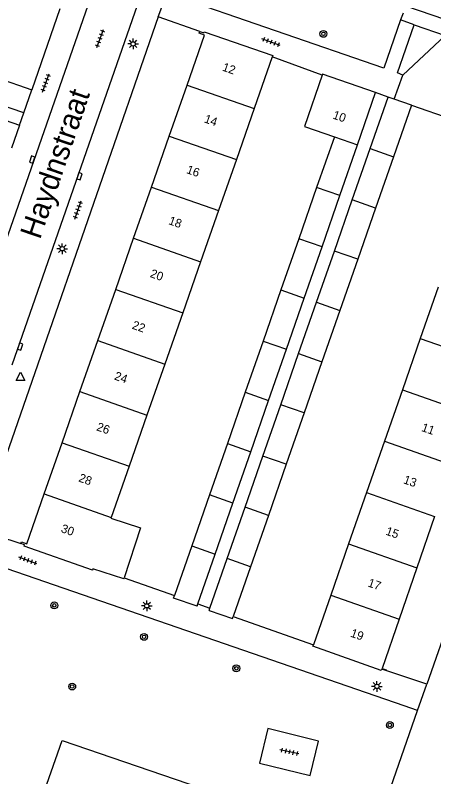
# Model space of a CAD drawing. Extents: x 132999 to 136000, y 398499 to 400501.
# Drawn here: x 133839.6 to 133888.3, y 399543.5 to 399632.1 of the extents above; entities that cross this region are included whole.
import ezdxf

# ---------------------------------------------------------------- set-up
doc = ezdxf.new("R2010")
doc.units = 0
for name, color, linetype in [('gg-afsc-muur', 7, 'Continuous'), ('gg-anno-huisnummerreeks BGT', 7, 'Continuous'), ('gg-anno-openbare ruimte label', 7, 'Continuous'), ('gg-bbg-bijgebouw', 7, 'Continuous'), ('gg-bbg-gedigitaliseerde bebouwing', 7, 'Continuous'), ('gg-bbg-gedigitaliseerde bijgebouw', 7, 'Continuous'), ('gg-bbg-hoofdgebouw', 7, 'Continuous'), ('gg-bbg-tussenscheiding', 7, 'Continuous'), ('gg-knt-verharding', 7, 'Continuous'), ('gt-grn-groengrens', 7, 'Continuous'), ('gt-grn-weggrens', 7, 'Continuous'), ('gt-symb-boom', 7, 'Continuous'), ('gt-symb-kolk', 7, 'Continuous'), ('gt-symb-lichtmast', 7, 'Continuous'), ('gt-symb-tegel verharding', 7, 'Continuous'), ('gt-symb-waterafsluiter', 7, 'Continuous')]:
    doc.layers.add(name, color=color, linetype=linetype)

# ---------------------------------------------------------------- blocks, each defined once
blk = doc.blocks.new('gt0-BOOM')
at = {"layer": 'gt-symb-boom'}
for radius in [0.4, 0.2]:
    blk.add_circle((0, 0), radius, dxfattribs=at)
blk = doc.blocks.new('gt0-TEG1')
at = {"layer": 'gt-symb-tegel verharding'}
for p, q in [((-1.125, 0), (1.125, 0)), ((-0.9, -0.25), (-0.9, 0.25)), ((-0.45, -0.25), (-0.45, 0.25)), ((0, -0.25), (0, 0.25)), ((0.45, -0.25), (0.45, 0.25)), ((0.9, -0.25), (0.9, 0.25))]:
    blk.add_line(p, q, dxfattribs=at)
blk = doc.blocks.new('gt0-LMAST')
at = {"layer": 'gt-symb-lichtmast'}
for p, q in [((-0.182, 0.173), (-0.447, 0.438)), ((-0.005, 0.246), (-0.005, 0.621)), ((0.172, 0.173), (0.437, 0.438)), ((-0.255, -0.004), (-0.63, -0.004)), ((-0.182, -0.181), (-0.447, -0.446)), ((-0.005, -0.254), (-0.005, -0.629)), ((0.437, -0.446), (0.172, -0.181)), ((0.245, -0.004), (0.62, -0.004))]:
    blk.add_line(p, q, dxfattribs=at)
blk.add_circle((-0.005, -0.004), 0.25, dxfattribs=at)
blk = doc.blocks.new('gt0-KOLK')
at = {"layer": 'gt-symb-kolk'}
blk.add_lwpolyline([(0, 0), (0.375, 0), (0.375, 0.4), (-0.375, 0.4), (-0.375, 0), (0, 0)], dxfattribs=at)
blk = doc.blocks.new('gt0-WAFSL')
at = {"layer": 'gt-symb-waterafsluiter'}
for p, q in [((-0.5, -0.333), (0, 0.667)), ((0, 0.667), (0.5, -0.333)), ((0.5, -0.333), (-0.5, -0.333))]:
    blk.add_line(p, q, dxfattribs=at)

msp = doc.modelspace()

# ---------------------------------------------------------------- linework, layer by layer
at = {"layer": 'gg-afsc-muur'}
for p, q in [((133844.758, 399632.849), (133841.484, 399623.424)), ((133875.261, 399625.108), (133869.457, 399627.259)), ((133885.65, 399621.63), (133892.182, 399619.372)), ((133852.237, 399566.622), (133858.074, 399564.547)), ((133864.915, 399562.115), (133874.239, 399558.801))]:
    msp.add_line(p, q, dxfattribs=at)
at = {"layer": 'gg-bbg-bijgebouw'}
for p, q in [((133875.31, 399625.25), (133875.261, 399625.108)), ((133840.549, 399620.732), (133841.484, 399623.424)), ((133880.842, 399616.578), (133882.93, 399622.57)), ((133883.659, 399622.318), (133882.93, 399622.57)), ((133885.65, 399621.63), (133883.659, 399622.318)), ((133885.65, 399621.63), (133883.561, 399615.633)), ((133840.057, 399619.315), (133839.122, 399616.623)), ((133877.319, 399611.103), (133879.377, 399617.027)), ((133878.76, 399610.601), (133880.842, 399616.578)), ((133883.561, 399615.633), (133881.478, 399609.654)), ((133875.251, 399605.151), (133877.319, 399611.103)), ((133876.686, 399604.65), (133878.76, 399610.601)), ((133881.478, 399609.654), (133879.403, 399603.701)), ((133873.178, 399599.184), (133875.251, 399605.151)), ((133874.607, 399598.684), (133876.686, 399604.65)), ((133879.403, 399603.701), (133877.324, 399597.732)), ((133871.106, 399593.222), (133873.178, 399599.184)), ((133872.53, 399592.722), (133874.607, 399598.684)), ((133877.324, 399597.732), (133875.247, 399591.769)), ((133869.033, 399587.256), (133871.106, 399593.222)), ((133870.451, 399586.757), (133872.53, 399592.722)), ((133875.247, 399591.769), (133873.167, 399585.801)), ((133866.96, 399581.289), (133869.033, 399587.256)), ((133868.373, 399580.791), (133870.451, 399586.757)), ((133873.167, 399585.801), (133871.088, 399579.834)), ((133864.888, 399575.323), (133866.96, 399581.289)), ((133866.294, 399574.826), (133868.373, 399580.791)), ((133871.088, 399579.834), (133869.009, 399573.867)), ((133862.815, 399569.356), (133864.888, 399575.323)), ((133864.216, 399568.861), (133866.294, 399574.826)), ((133869.009, 399573.867), (133866.931, 399567.901)), ((133860.806, 399563.576), (133862.815, 399569.356)), ((133862.202, 399563.08), (133864.216, 399568.861)), ((133866.931, 399567.901), (133864.915, 399562.115)), ((133860.712, 399563.304), (133860.806, 399563.576)), ((133862.11, 399562.817), (133862.202, 399563.08))]:
    msp.add_line(p, q, dxfattribs=at)
for points in [[(133860.712, 399563.304), (133857.973, 399564.258), (133858.074, 399564.547)], [(133862.11, 399562.817), (133864.83, 399561.87), (133864.915, 399562.115)]]:
    msp.add_lwpolyline(points, dxfattribs=at)
at = {"layer": 'gg-bbg-gedigitaliseerde bebouwing'}
for p, q in [((133869.457, 399627.259), (133867.361, 399621.26)), ((133867.361, 399621.26), (133865.279, 399615.301)), ((133865.279, 399615.301), (133863.203, 399609.36)), ((133863.203, 399609.36), (133861.123, 399603.406)), ((133861.123, 399603.406), (133859.044, 399597.456)), ((133859.044, 399597.456), (133856.964, 399591.502)), ((133856.964, 399591.502), (133854.882, 399585.544)), ((133854.882, 399585.544), (133852.802, 399579.592)), ((133852.802, 399579.592), (133850.72, 399573.634))]:
    msp.add_line(p, q, dxfattribs=at)
for points in [[(133875.261, 399625.108), (133873.21, 399619.162), (133876.685, 399617.959)], [(133850.72, 399573.634), (133850.689, 399573.544), (133854.141, 399572.413), (133852.237, 399566.622)]]:
    msp.add_lwpolyline(points, dxfattribs=at)
at = {"layer": 'gg-bbg-gedigitaliseerde bijgebouw'}
for p, q in [((133835.454, 399625.518), (133841.484, 399623.424)), ((133840.549, 399620.732), (133834.519, 399622.826)), ((133834.026, 399621.409), (133840.057, 399619.315)), ((133876.685, 399617.959), (133874.624, 399612.043)), ((133874.624, 399612.043), (133872.551, 399606.094)), ((133872.551, 399606.094), (133870.473, 399600.132)), ((133870.473, 399600.132), (133868.397, 399594.173)), ((133868.397, 399594.173), (133866.319, 399588.211)), ((133866.319, 399588.211), (133864.241, 399582.247)), ((133864.241, 399582.247), (133862.164, 399576.285)), ((133862.164, 399576.285), (133860.086, 399570.322)), ((133860.086, 399570.322), (133858.074, 399564.547))]:
    msp.add_line(p, q, dxfattribs=at)
at = {"layer": 'gg-bbg-hoofdgebouw'}
for p, q in [((133869.51, 399627.4), (133869.457, 399627.259)), ((133881.49, 399623.11), (133875.31, 399625.25)), ((133857.477, 399618.021), (133859.556, 399623.971)), ((133879.377, 399617.027), (133881.49, 399623.11)), ((133855.402, 399612.085), (133857.477, 399618.021)), ((133853.324, 399606.138), (133855.402, 399612.085)), ((133851.246, 399600.192), (133853.324, 399606.138)), ((133849.168, 399594.245), (133851.246, 399600.192)), ((133888.77, 399600.429), (133886.684, 399594.454)), ((133886.684, 399594.454), (133884.601, 399588.487)), ((133847.087, 399588.291), (133849.168, 399594.245)), ((133845.008, 399582.344), (133847.087, 399588.291)), ((133884.601, 399588.487), (133882.516, 399582.512)), ((133842.928, 399576.39), (133845.008, 399582.344)), ((133882.516, 399582.512), (133880.432, 399576.543)), ((133880.432, 399576.543), (133878.347, 399570.569)), ((133888.356, 399573.751), (133886.29, 399567.764)), ((133878.347, 399570.569), (133876.263, 399564.6)), ((133886.29, 399567.764), (133884.225, 399561.783)), ((133852.19, 399566.48), (133852.237, 399566.622)), ((133876.263, 399564.6), (133874.239, 399558.801)), ((133874.19, 399558.66), (133874.239, 399558.801))]:
    msp.add_line(p, q, dxfattribs=at)
for points in [[(133859.556, 399623.971), (133861.59, 399629.79), (133860.96, 399630.02), (133861.03, 399630.21)], [(133861.03, 399630.21), (133861.51, 399630.04), (133861.55, 399630.19), (133869.51, 399627.4)], [(133840.19, 399570.6), (133840.27, 399570.8), (133840.89, 399570.56), (133842.928, 399576.39)], [(133852.19, 399566.48), (133848.59, 399567.66), (133848.54, 399567.52), (133840.59, 399570.31), (133840.63, 399570.44), (133840.19, 399570.6)], [(133884.225, 399561.783), (133882.25, 399556.06), (133882.72, 399555.91), (133882.68, 399555.81)], [(133882.68, 399555.81), (133882.2, 399555.99), (133882.15, 399555.84), (133874.19, 399558.66)]]:
    msp.add_lwpolyline(points, dxfattribs=at)
at = {"layer": 'gg-bbg-tussenscheiding'}
for p, q in [((133859.556, 399623.971), (133867.361, 399621.26)), ((133857.477, 399618.021), (133865.279, 399615.301)), ((133876.685, 399617.959), (133879.377, 399617.027)), ((133880.842, 399616.578), (133883.561, 399615.633)), ((133855.402, 399612.085), (133863.203, 399609.36)), ((133877.319, 399611.103), (133874.624, 399612.043)), ((133881.478, 399609.654), (133878.76, 399610.601)), ((133853.324, 399606.138), (133861.123, 399603.406)), ((133875.251, 399605.151), (133872.551, 399606.094)), ((133879.403, 399603.701), (133876.686, 399604.65)), ((133851.246, 399600.192), (133859.044, 399597.456)), ((133870.473, 399600.132), (133873.178, 399599.184)), ((133874.607, 399598.684), (133877.324, 399597.732)), ((133886.684, 399594.454), (133894.551, 399591.699)), ((133849.168, 399594.245), (133856.964, 399591.502)), ((133868.397, 399594.173), (133871.106, 399593.222)), ((133872.53, 399592.722), (133875.247, 399591.769)), ((133847.087, 399588.291), (133854.882, 399585.544)), ((133866.319, 399588.211), (133869.033, 399587.256)), ((133884.601, 399588.487), (133892.488, 399585.72)), ((133873.167, 399585.801), (133870.451, 399586.757)), ((133845.008, 399582.344), (133852.802, 399579.592)), ((133864.241, 399582.247), (133866.96, 399581.289)), ((133882.516, 399582.512), (133890.42, 399579.731)), ((133871.088, 399579.834), (133868.373, 399580.791)), ((133842.928, 399576.39), (133850.72, 399573.634)), ((133864.888, 399575.323), (133862.164, 399576.285)), ((133880.432, 399576.543), (133888.356, 399573.751)), ((133869.009, 399573.867), (133866.294, 399574.826)), ((133878.347, 399570.569), (133886.29, 399567.764)), ((133860.086, 399570.322), (133862.815, 399569.356)), ((133866.931, 399567.901), (133864.216, 399568.861)), ((133876.263, 399564.6), (133884.225, 399561.783))]:
    msp.add_line(p, q, dxfattribs=at)
at = {"layer": 'gg-knt-verharding'}
for p, q in [((133850.48, 399640.48), (133834.699, 399595.067)), ((133839.176, 399591.405), (133855.64, 399638.67)), ((133856.2, 399631.91), (133841.821, 399590.487)), ((133861.03, 399630.21), (133856.2, 399631.91)), ((133884.678, 399632.347), (133884.4, 399631.55)), ((133885.98, 399631), (133889.571, 399629.749)), ((133883.659, 399622.318), (133884.67, 399625.13)), ((133909.654, 399618.043), (133887.447, 399554.227)), ((133841.821, 399590.487), (133835.47, 399572.19)), ((133835.47, 399572.19), (133840.19, 399570.6)), ((133884.812, 399551.692), (133835.38, 399568.788)), ((133887.447, 399554.227), (133882.68, 399555.81)), ((133876.882, 399523.917), (133886.349, 399551.162)), ((133886.349, 399551.162), (133884.812, 399551.692))]:
    msp.add_line(p, q, dxfattribs=at)
for points in [[(133884.4, 399631.55), (133882.44, 399625.94), (133857.22, 399634.66)], [(133884.975, 399633.197), (133901.862, 399627.403), (133904.699, 399626.414), (133911.695, 399623.933)], [(133884.67, 399625.13), (133884.03, 399625.4), (133885.98, 399631)], [(133867.963, 399545.021), (133873.864, 399543.604), (133874.85, 399547.613), (133868.928, 399549.062), (133867.963, 399545.021)], [(133841.672, 399538.182), (133845.012, 399547.694), (133863.929, 399541.179), (133860.614, 399531.619), (133841.672, 399538.182)]]:
    msp.add_lwpolyline(points, dxfattribs=at)
at = {"layer": 'gt-grn-groengrens'}
msp.add_line((133884.67, 399625.13), (133889.571, 399629.749), dxfattribs=at)
at = {"layer": 'gt-grn-weggrens'}
for p, q in [((133856.2, 399631.91), (133857.22, 399634.66)), ((133885.98, 399631), (133884.4, 399631.55)), ((133882.93, 399622.57), (133881.49, 399623.11)), ((133840.057, 399619.315), (133840.549, 399620.732)), ((133860.806, 399563.576), (133862.202, 399563.08)), ((133886.349, 399551.162), (133887.447, 399554.227))]:
    msp.add_line(p, q, dxfattribs=at)

# ---------------------------------------------------------------- block references
at = {"layer": 'gt-symb-boom'}
for p in [(133875.411, 399629.934), (133844.095, 399563.409), (133854.545, 399559.738), (133865.273, 399556.077), (133846.178, 399553.958), (133883.141, 399549.476)]:
    msp.add_blockref('gt0-BOOM', p, dxfattribs=at)
at = {"layer": 'gt-symb-kolk'}
for p, rotation in [((133841.705, 399615.238), 70.96692019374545), ((133846.845, 399613.433), -109.14137379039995), ((133839.935, 399593.596), -109.214311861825)]:
    msp.add_blockref('gt0-KOLK', p, dxfattribs=dict(at, rotation=rotation))
at = {"layer": 'gt-symb-lichtmast'}
for p in [(133853.277, 399628.775), (133845.03, 399604.927), (133854.867, 399563.354), (133881.642, 399553.978)]:
    msp.add_blockref('gt0-LMAST', p, dxfattribs=at)
at = {"layer": 'gt-symb-tegel verharding'}
for p, rotation in [((133849.44, 399629.389), 70.00710602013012), ((133869.313, 399628.96), 160.00710602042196), ((133843.103, 399624.222), 70.00710602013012), ((133846.855, 399609.427), 70.00710602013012), ((133841.025, 399568.625), 160.00710602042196), ((133871.444, 399546.355), 167.3531465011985)]:
    msp.add_blockref('gt0-TEG1', p, dxfattribs=dict(at, rotation=rotation))
at = {"layer": 'gt-symb-waterafsluiter'}
msp.add_blockref('gt0-WAFSL', (133840.152, 399589.897), dxfattribs=at)

# ---------------------------------------------------------------- texts
at = {"layer": 'gg-anno-huisnummerreeks BGT'}
for s, rotation, p in [('12', 340.7, (133863.567, 399625.676)), ('14', 340.7, (133861.46, 399619.65)), ('10', 340.9, (133876.416, 399620.104)), ('16', 340.7, (133859.396, 399613.742)), ('18', 340.7, (133857.319, 399607.8)), ('20', 340.7, (133855.169, 399601.647)), ('22', 340.7, (133853.068, 399595.636)), ('24', 340.7, (133850.999, 399589.716)), ('26', 340.7, (133848.931, 399583.799)), ('11', 341, (133886.744, 399583.722)), ('28', 340.7, (133846.852, 399577.85)), ('13', 341, (133884.644, 399577.637)), ('30', 340.7, (133844.793, 399571.957)), ('15', 341, (133882.579, 399571.653)), ('17', 341, (133880.5, 399565.632)), ('19', 341, (133878.481, 399559.783))]:
    msp.add_text(s, height=1, rotation=rotation, dxfattribs=at).set_placement(p)
at = {"layer": 'gg-anno-openbare ruimte label'}
msp.add_text('Haydnstraat', height=2.5, rotation=71.1, dxfattribs=at).set_placement((133842.427, 399605.91))

doc.saveas('drawing.dxf')
